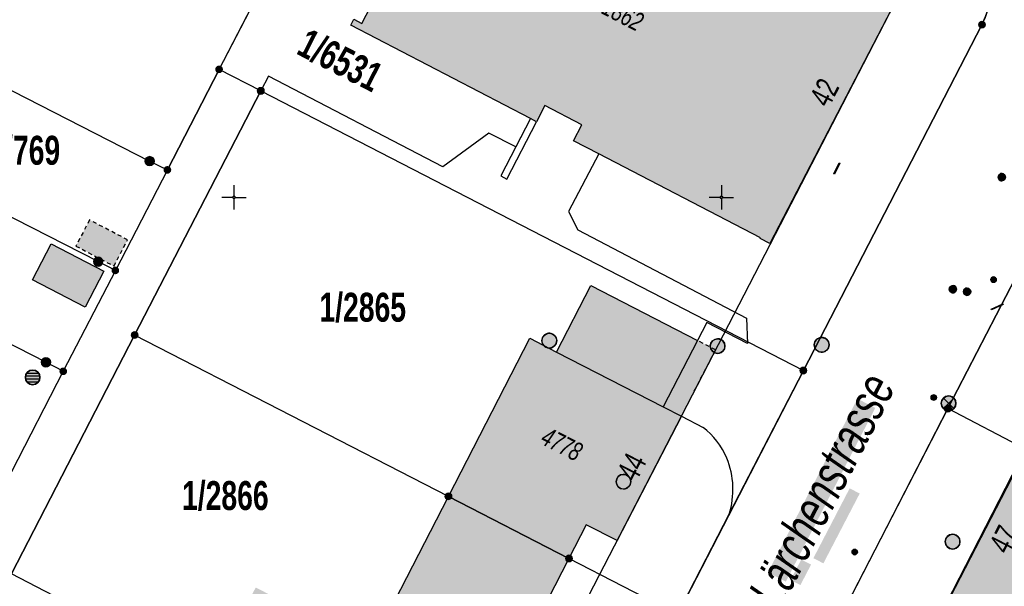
# Model space of a CAD drawing. Header units: metres. Extents: x 2695560 to 2696939, y 1260491 to 1262050.
# Tile 722 of 1005: x 2696465 to 2696515, y 1260880 to 1260909. Entities that reach past the tile are written whole.
import ezdxf

# ---------------------------------------------------------------- set-up
doc = ezdxf.new("R2010")
doc.units = ezdxf.units.M
doc.linetypes.add('AUSGEZOGEN', pattern=[0])
doc.linetypes.add('VERDECKT2_S2', pattern=[0.36, 0.2, -0.16])
for name, color, linetype in [('XR$1$AV_Flächen (EO)', 7, 'AUSGEZOGEN'), ('XR$1$AV_Gebäudeflächen (BB)', 7, 'AUSGEZOGEN'), ('XR$1$AV_Gebäudeflächen (EO)', 7, 'AUSGEZOGEN'), ('XR$1$AV_Grenzpunkte', 7, 'AUSGEZOGEN'), ('XR$1$AV_Grundstück-Nr.', 7, 'AUSGEZOGEN'), ('XR$1$AV_Haus-Nr.', 7, 'AUSGEZOGEN'), ('XR$1$AV_Koordinatennetzpunkte', 7, 'AUSGEZOGEN'), ('XR$1$AV_Linien (BB)', 7, 'AUSGEZOGEN'), ('XR$1$AV_Linien (EO)', 7, 'AUSGEZOGEN'), ('XR$1$AV_Strassennamen', 7, 'AUSGEZOGEN'), ('XR$1$AV_Versicherung-Nr.', 7, 'AUSGEZOGEN'), ('XR$1$AW_LK_Schachtdeckel', 24, 'AUSGEZOGEN'), ('XR$1$AW_LK_Zwischenpunkt', 24, 'AUSGEZOGEN'), ('XR$1$EW_LK_Knoten', 1, 'AUSGEZOGEN'), ('XR$1$FM_LK_SW_TRASSEKNOTEN', 94, 'AUSGEZOGEN'), ('XR$1$GA_LK_Absperrarmatur', 32, 'AUSGEZOGEN'), ('XR$1$GA_LK_Rohrleitungsteil', 32, 'AUSGEZOGEN'), ('XR$1$Liegenschaftsgrenzen', 7, 'AUSGEZOGEN'), ('XR$1$PFAV', 255, 'AUSGEZOGEN'), ('XR$1$PFAW', 255, 'AUSGEZOGEN'), ('XR$1$PFEW', 255, 'AUSGEZOGEN'), ('XR$1$PFGA', 255, 'AUSGEZOGEN'), ('XR$1$PFWA', 255, 'AUSGEZOGEN'), ('XR$1$PFWFM', 255, 'AUSGEZOGEN'), ('XR$1$RAEW', 8, 'AUSGEZOGEN'), ('XR$1$RP_Abstandslinie', 7, 'AUSGEZOGEN'), ('XR$1$WA_LK_Absperrarmatur', 171, 'AUSGEZOGEN')]:
    doc.layers.add(name, color=color, linetype=linetype)
doc.styles.add('ARIAL', font='arial.ttf')

# ---------------------------------------------------------------- blocks, each defined once
blk = doc.blocks.new('COMPLEXOBJECT_202')
at = {"layer": 'XR$1$AV_Linien (BB)', "color": 7, "linetype": 'AUSGEZOGEN', "transparency": 33554687}
blk.add_line((6497.946, 10888.784), (6499.063, 10888.215), dxfattribs=at)
for centre, radius, start, end in [((6496.57, 10885.041), 4.036, 23.3214, 51.8474), ((6496.373, 10885.038), 4.218, 342.48, 22.3068)]:
    blk.add_arc(centre, radius, start, end, dxfattribs=at)
blk = doc.blocks.new('COMPLEXOBJECT_204')
at = {"layer": 'XR$1$AV_Linien (BB)', "color": 7, "linetype": 'AUSGEZOGEN', "transparency": 33554687}
blk.add_lwpolyline([(6500.396, 10883.768), (6504.2, 10891.13), (6513.36, 10908.85)], dxfattribs=at)
blk.add_arc((6509.342, 10910.882), 4.503, 333.172, 16.6878, dxfattribs=at)
blk = doc.blocks.new('COMPLEXOBJECT_1333')
at = {"layer": 'XR$1$Liegenschaftsgrenzen', "color": 7, "linetype": 'AUSGEZOGEN', "transparency": 33554687}
blk.add_line((6513.36, 10908.85), (6504.2, 10891.13), dxfattribs=at)
blk.add_arc((6509.345, 10910.882), 4.5, 333.1586, 62.3929, dxfattribs=at)
blk = doc.blocks.new('BAV15')
at = {"layer": 'XR$1$PFAV', "transparency": 33554687}
blk.add_hatch(color=7, dxfattribs=at).paths.add_polyline_path([(0.5, 0), (0.49, 0.1), (0.46, 0.2), (0.41, 0.29), (0.34, 0.36), (0.26, 0.42), (0.17, 0.47), (0.08, 0.49), (-0.03, 0.5), (-0.13, 0.48), (-0.22, 0.45), (-0.31, 0.4), (-0.38, 0.33), (-0.44, 0.24), (-0.48, 0.15), (-0.5, 0.05), (-0.5, -0.05), (-0.48, -0.15), (-0.44, -0.24), (-0.38, -0.33), (-0.31, -0.4), (-0.22, -0.45), (-0.13, -0.48), (-0.03, -0.5), (0.08, -0.49), (0.17, -0.47), (0.26, -0.42), (0.34, -0.36), (0.41, -0.29), (0.46, -0.2), (0.49, -0.1)])
at = {"color": 7, "transparency": 33554687}
for start, end in [(90, 270), (270, 90)]:
    blk.add_arc((0, 0), 0.5, start, end, dxfattribs=at)
at = {"layer": 'XR$1$PFAV', "transparency": 33554687}
blk.add_circle((0, 0), 0.5, dxfattribs=at)
blk = doc.blocks.new('BWAV20')
at = {"true_color": 0x000000, "transparency": 33554687}
blk.add_hatch(color=18, dxfattribs=at).paths.add_polyline_path([(0.17, 0), (0.16, 0.03), (0.15, 0.07), (0.14, 0.1), (0.11, 0.12), (0.09, 0.14), (0.06, 0.16), (0.03, 0.16), (-0.01, 0.17), (-0.04, 0.16), (-0.07, 0.15), (-0.1, 0.13), (-0.13, 0.11), (-0.15, 0.08), (-0.16, 0.05), (-0.17, 0.02), (-0.17, -0.02), (-0.16, -0.05), (-0.15, -0.08), (-0.13, -0.11), (-0.1, -0.13), (-0.07, -0.15), (-0.04, -0.16), (-0.01, -0.17), (0.03, -0.16), (0.06, -0.16), (0.09, -0.14), (0.11, -0.12), (0.14, -0.1), (0.15, -0.07), (0.16, -0.03)])
at = {"layer": 'XR$1$PFAV', "transparency": 33554687}
blk.add_hatch(color=7, dxfattribs=at).paths.add_polyline_path([(0.5, 0), (0.49, 0.1), (0.46, 0.2), (0.41, 0.29), (0.34, 0.36), (0.26, 0.42), (0.17, 0.47), (0.08, 0.49), (-0.03, 0.5), (-0.13, 0.48), (-0.22, 0.45), (-0.31, 0.4), (-0.38, 0.33), (-0.44, 0.24), (-0.48, 0.15), (-0.5, 0.05), (-0.5, -0.05), (-0.48, -0.15), (-0.44, -0.24), (-0.38, -0.33), (-0.31, -0.4), (-0.22, -0.45), (-0.13, -0.48), (-0.03, -0.5), (0.08, -0.49), (0.17, -0.47), (0.26, -0.42), (0.34, -0.36), (0.41, -0.29), (0.46, -0.2), (0.49, -0.1)])
blk = doc.blocks.new('BAV2041')
at = {"color": 7, "transparency": 33554687}
for p, q in [((0, 0.5), (0, 0.05)), ((-0.05, 0), (-0.5, 0)), ((0.05, 0), (0.5, 0)), ((0, -0.05), (0, -0.5))]:
    blk.add_line(p, q, dxfattribs=at)
blk.add_circle((0, 0), 0.05, dxfattribs=at)
for start, end in [(90, 270), (270, 90)]:
    blk.add_arc((0, 0), 0.05, start, end, dxfattribs=at)
blk = doc.blocks.new('BAW2092')
at = {"true_color": 0x000000, "transparency": 33554687}
blk.add_hatch(color=18, dxfattribs=at).paths.add_polyline_path([(-0.03, 0.5), (-0.03, -0.5), (0.03, -0.5), (0.03, 0.5)])
at = {"transparency": 33554687}
blk.add_lwpolyline([(-0.03, 0.5), (0.03, 0.5), (0.03, -0.5), (-0.03, -0.5), (-0.03, 0.5)], close=True, dxfattribs=at)
blk = doc.blocks.new('BAW2082')
at = {"layer": 'XR$1$PFAW', "transparency": 33554687}
blk.add_hatch(color=7, dxfattribs=at).paths.add_polyline_path([(0.509, -0.003), (0.499, 0.098), (0.469, 0.194), (0.42, 0.283), (0.354, 0.359), (0.274, 0.421), (0.183, 0.466), (0.085, 0.491), (-0.016, 0.496), (-0.116, 0.481), (-0.211, 0.446), (-0.297, 0.392), (-0.37, 0.323), (-0.428, 0.24), (-0.468, 0.147), (-0.488, 0.047), (-0.488, -0.054), (-0.468, -0.153), (-0.428, -0.246), (-0.37, -0.329), (-0.297, -0.398), (-0.211, -0.452), (-0.116, -0.487), (-0.016, -0.502), (0.085, -0.497), (0.183, -0.472), (0.274, -0.427), (0.354, -0.366), (0.42, -0.289), (0.469, -0.2), (0.499, -0.104)])
at = {"transparency": 33554687}
for start, end in [(91.19481, 268.80519), (268.80519, 91.19481)]:
    blk.add_arc((0.01, 0), 0.5, start, end, dxfattribs=at)
at = {"layer": 'XR$1$PFAW', "transparency": 33554687}
blk.add_circle((0.009, -0.003), 0.5, dxfattribs=at)
blk = doc.blocks.new('BAW2088')
at = {"layer": 'XR$1$PFAW', "transparency": 33554687}
blk.add_hatch(color=253, dxfattribs=at).paths.add_polyline_path([(0.51, 0), (0.5, 0.101), (0.47, 0.197), (0.421, 0.286), (0.355, 0.362), (0.275, 0.424), (0.184, 0.469), (0.086, 0.494), (-0.015, 0.499), (-0.115, 0.484), (-0.21, 0.449), (-0.296, 0.395), (-0.369, 0.326), (-0.427, 0.243), (-0.467, 0.15), (-0.487, 0.051), (-0.487, -0.051), (-0.467, -0.15), (-0.427, -0.243), (-0.369, -0.326), (-0.296, -0.395), (-0.21, -0.449), (-0.115, -0.484), (-0.015, -0.499), (0.086, -0.494), (0.184, -0.469), (0.275, -0.424), (0.355, -0.362), (0.421, -0.286), (0.47, -0.197), (0.5, -0.101)])
at = {"transparency": 33554687}
for start, end in [(91.19481, 268.80519), (268.80519, 91.19481)]:
    blk.add_arc((0.01, 0), 0.5, start, end, dxfattribs=at)
at = {"layer": 'XR$1$PFAW', "transparency": 33554687}
blk.add_circle((0.01, 0), 0.5, dxfattribs=at)
blk = doc.blocks.new('BWA2012')
at = {"layer": 'XR$1$PFWA', "transparency": 33554687}
blk.add_hatch(color=7, dxfattribs=at).paths.add_polyline_path([(0.5, 0), (0.49, 0.1), (0.46, 0.2), (0.41, 0.29), (0.34, 0.36), (0.26, 0.42), (0.17, 0.47), (0.08, 0.49), (-0.03, 0.5), (-0.13, 0.48), (-0.22, 0.45), (-0.31, 0.4), (-0.38, 0.33), (-0.44, 0.24), (-0.48, 0.15), (-0.5, 0.05), (-0.5, -0.05), (-0.48, -0.15), (-0.44, -0.24), (-0.38, -0.33), (-0.31, -0.4), (-0.22, -0.45), (-0.13, -0.48), (-0.03, -0.5), (0.08, -0.49), (0.17, -0.47), (0.26, -0.42), (0.34, -0.36), (0.41, -0.29), (0.46, -0.2), (0.49, -0.1)])
at = {"transparency": 33554687}
blk.add_line((0.35, 0.35), (-0.35, -0.35), dxfattribs=at)
for start, end in [(45, 225), (225, 45)]:
    blk.add_arc((0, 0), 0.5, start, end, dxfattribs=at)
at = {"layer": 'XR$1$PFWA', "transparency": 33554687}
blk.add_circle((0, 0), 0.5, dxfattribs=at)
blk = doc.blocks.new('BGA2013')
at = {"transparency": 33554687}
blk.add_hatch(color=36, dxfattribs=at).paths.add_polyline_path([(-0.291, -0.409), (0.352, 0.357), (0.291, 0.409), (-0.352, -0.357)])
at = {"color": 32, "transparency": 33554687}
blk.add_lwpolyline([(-0.291, -0.409), (-0.352, -0.357), (0.291, 0.409), (0.352, 0.357), (-0.291, -0.409)], close=True, dxfattribs=at)
blk = doc.blocks.new('BGA965')
at = {"layer": 'XR$1$PFGA', "transparency": 33554687}
blk.add_hatch(color=7, dxfattribs=at).paths.add_polyline_path([(0.5, 0), (0.49, 0.1), (0.46, 0.2), (0.41, 0.29), (0.34, 0.36), (0.26, 0.42), (0.17, 0.47), (0.08, 0.49), (-0.03, 0.5), (-0.13, 0.48), (-0.22, 0.45), (-0.31, 0.4), (-0.38, 0.33), (-0.44, 0.24), (-0.48, 0.15), (-0.5, 0.05), (-0.5, -0.05), (-0.48, -0.15), (-0.44, -0.24), (-0.38, -0.33), (-0.31, -0.4), (-0.22, -0.45), (-0.13, -0.48), (-0.03, -0.5), (0.08, -0.49), (0.17, -0.47), (0.26, -0.42), (0.34, -0.36), (0.41, -0.29), (0.46, -0.2), (0.49, -0.1)])
at = {"color": 32, "transparency": 33554687}
blk.add_line((0, 0.5), (0, -0.5), dxfattribs=at)
for start, end in [(90, 270), (270, 90)]:
    blk.add_arc((0, 0), 0.5, start, end, dxfattribs=at)
at = {"layer": 'XR$1$PFGA', "transparency": 33554687}
blk.add_circle((0, 0), 0.5, dxfattribs=at)
blk = doc.blocks.new('BEW957')
at = {"layer": 'XR$1$RAEW', "transparency": 33554687}
blk.add_hatch(color=1, dxfattribs=at).paths.add_polyline_path([(-0.5, 0), (-0.5, -0.05), (-0.49, -0.1), (-0.48, -0.15), (-0.46, -0.2), (-0.44, -0.24), (-0.41, -0.29), (-0.38, -0.33), (-0.34, -0.36), (-0.31, -0.4), (-0.26, -0.42), (-0.22, -0.45), (-0.17, -0.47), (-0.13, -0.48), (-0.08, -0.49), (-0.03, -0.5), (0.03, -0.5), (0.08, -0.49), (0.13, -0.48), (0.17, -0.47), (0.22, -0.45), (0.26, -0.42), (0.31, -0.4), (0.34, -0.36), (0.38, -0.33), (0.41, -0.29), (0.44, -0.24), (0.46, -0.2), (0.48, -0.15), (0.49, -0.1), (0.5, -0.05), (0.5, 0), (0.5, 0.05), (0.49, 0.1), (0.48, 0.15), (0.46, 0.2), (0.44, 0.24), (0.41, 0.29), (0.38, 0.33), (0.34, 0.36), (0.31, 0.4), (0.26, 0.42), (0.22, 0.45), (0.17, 0.47), (0.13, 0.48), (0.08, 0.49), (0.03, 0.5), (-0.03, 0.5), (-0.08, 0.49), (-0.13, 0.48), (-0.17, 0.47), (-0.22, 0.45), (-0.26, 0.42), (-0.31, 0.4), (-0.34, 0.36), (-0.38, 0.33), (-0.41, 0.29), (-0.44, 0.24), (-0.46, 0.2), (-0.48, 0.15), (-0.49, 0.1), (-0.5, 0.05)])
at = {"color": 1, "transparency": 33554687}
for start, end in [(90, 180), (180, 270), (0, 90), (270, 0)]:
    blk.add_arc((0, 0), 0.5, start, end, dxfattribs=at)
at = {"layer": 'XR$1$RAEW', "color": 1, "transparency": 33554687}
blk.add_circle((0, 0), 0.5, dxfattribs=at)
blk = doc.blocks.new('BEWLP2549_S')
at = {"layer": 'XR$1$PFEW', "transparency": 33554687}
blk.add_hatch(color=7, dxfattribs=at).paths.add_polyline_path([(0.5, 0), (0.49, 0.101), (0.459, 0.197), (0.41, 0.286), (0.344, 0.362), (0.264, 0.424), (0.174, 0.469), (0.076, 0.494), (-0.025, 0.499), (-0.125, 0.484), (-0.22, 0.449), (-0.306, 0.395), (-0.379, 0.326), (-0.437, 0.243), (-0.477, 0.15), (-0.497, 0.051), (-0.497, -0.051), (-0.477, -0.15), (-0.437, -0.243), (-0.379, -0.326), (-0.306, -0.395), (-0.22, -0.449), (-0.125, -0.484), (-0.025, -0.499), (0.076, -0.494), (0.174, -0.469), (0.264, -0.424), (0.344, -0.362), (0.41, -0.286), (0.459, -0.197), (0.49, -0.101)])
at = {"color": 1, "transparency": 33554687}
for p, q in [((0.354, -0.354), (-0.354, 0.354)), ((-0.354, -0.354), (0.354, 0.354))]:
    blk.add_line(p, q, dxfattribs=at)
for start, end in [(91.38095, 268.61905), (268.61905, 91.38095)]:
    blk.add_arc((0, 0), 0.5, start, end, dxfattribs=at)
at = {"layer": 'XR$1$PFEW', "transparency": 33554687}
blk.add_circle((0, 0), 0.5, dxfattribs=at)
blk = doc.blocks.new('BWFM6')
at = {"layer": 'XR$1$PFWFM', "transparency": 33554687}
blk.add_hatch(color=7, dxfattribs=at).paths.add_polyline_path([(0.5, 0), (0.49, 0.101), (0.459, 0.197), (0.41, 0.286), (0.344, 0.362), (0.264, 0.424), (0.174, 0.469), (0.076, 0.494), (-0.025, 0.499), (-0.125, 0.484), (-0.22, 0.449), (-0.306, 0.395), (-0.379, 0.326), (-0.437, 0.243), (-0.477, 0.15), (-0.497, 0.051), (-0.497, -0.051), (-0.477, -0.15), (-0.437, -0.243), (-0.379, -0.326), (-0.306, -0.395), (-0.22, -0.449), (-0.125, -0.484), (-0.025, -0.499), (0.076, -0.494), (0.174, -0.469), (0.264, -0.424), (0.344, -0.362), (0.41, -0.286), (0.459, -0.197), (0.49, -0.101)])
at = {"color": 94, "transparency": 33554687}
for p, q in [((-0.484, 0.1), (0.486, 0.1)), ((-0.4, 0.3), (0.4, 0.3)), ((-0.487, -0.1), (0.487, -0.1)), ((-0.4, -0.3), (0.4, -0.3))]:
    blk.add_line(p, q, dxfattribs=at)
for start, end in [(90, 270), (270, 90)]:
    blk.add_arc((0, 0), 0.5, start, end, dxfattribs=at)
at = {"layer": 'XR$1$PFWFM', "transparency": 33554687}
blk.add_circle((0, 0, 0.993), 0.5, dxfattribs=at)

msp = doc.modelspace()

# ---------------------------------------------------------------- hatches: boundary and pattern name
at = {"transparency": 33554687}
for points in [[(2696503.358, 1260880.596), (2696504.272, 1260880.125), (2696508.858, 1260889.024), (2696507.944, 1260889.495)], [(2696505.685, 1260881.327), (2696506.198, 1260881.06), (2696508.059, 1260884.637), (2696507.546, 1260884.904)], [(2696504.516, 1260880.206), (2696505.018, 1260879.945), (2696505.565, 1260880.996), (2696505.063, 1260881.257)]]:
    msp.add_hatch(color=7, dxfattribs=at).paths.add_polyline_path(points)
at = {"layer": 'XR$1$AV_Gebäudeflächen (BB)', "true_color": 0xd2d2d2, "transparency": 33554687}
for points in [[(2696500.193, 1260916.084), (2696488.875, 1260921.964), (2696488.723, 1260921.671), (2696489.14, 1260921.454), (2696482.529, 1260908.729), (2696482.122, 1260908.94), (2696481.965, 1260908.638), (2696491.18, 1260903.851), (2696491.491, 1260903.689), (2696491.919, 1260904.513), (2696493.811, 1260903.53), (2696493.387, 1260902.713), (2696494.678, 1260902.042), (2696502.966, 1260897.736), (2696502.947, 1260897.701), (2696503.445, 1260897.442), (2696510.374, 1260910.795), (2696502.217, 1260915.033), (2696501.76, 1260915.27)], [(2696466.603, 1260897.434), (2696465.644, 1260895.591), (2696468.337, 1260894.189), (2696469.297, 1260896.023)], [(2696486.97, 1260884.49), (2696493.15, 1260881.31), (2696494.04, 1260883.04), (2696495.623, 1260882.225), (2696498.916, 1260888.594), (2696497.982, 1260889.074), (2696499.735, 1260892.48), (2696494.266, 1260895.294), (2696492.514, 1260891.888), (2696491.141, 1260892.595)], [(2696525.98, 1260881.95), (2696516.56, 1260886.91), (2696512.145, 1260878.322), (2696521.532, 1260873.355)], [(2696480.284, 1260878.179), (2696477.088, 1260879.824), (2696476.131, 1260877.965), (2696474.732, 1260875.246), (2696482.154, 1260871.479), (2696484.243, 1260870.419), (2696486.571, 1260874.944), (2696489.166, 1260873.609), (2696490.753, 1260876.693), (2696491.008, 1260876.562), (2696492.325, 1260879.067), (2696492.065, 1260879.201), (2696493.15, 1260881.31), (2696486.97, 1260884.49), (2696483.003, 1260876.78)]]:
    msp.add_hatch(color=254, dxfattribs=at).paths.add_polyline_path(points)
at = {"layer": 'XR$1$AV_Gebäudeflächen (EO)', "true_color": 0xebebeb, "transparency": 33554687}
for points in [[(2696467.867, 1260897.318), (2696469.814, 1260896.294), (2696470.517, 1260897.631), (2696468.57, 1260898.655)], [(2696497.982, 1260889.074), (2696498.916, 1260888.594), (2696500.668, 1260892), (2696499.735, 1260892.48)]]:
    msp.add_hatch(color=7, dxfattribs=at).paths.add_polyline_path(points)

# ---------------------------------------------------------------- linework, layer by layer
at = {"layer": 'XR$1$AV_Flächen (EO)', "color": 7, "linetype": 'AUSGEZOGEN', "transparency": 33554687}
for p, q in [((2696499.735, 1260892.48), (2696497.982, 1260889.074)), ((2696497.982, 1260889.074), (2696498.916, 1260888.594))]:
    msp.add_line(p, q, dxfattribs=at)
msp.add_lwpolyline([(2696489.965, 1260900.752), (2696491.491, 1260903.689), (2696491.18, 1260903.851), (2696489.654, 1260900.913), (2696489.965, 1260900.752)], close=True, dxfattribs=at)
at = {"layer": 'XR$1$AV_Flächen (EO)', "color": 7, "linetype": 'VERDECKT2_S2', "transparency": 33554687}
msp.add_lwpolyline([(2696467.867, 1260897.318), (2696469.814, 1260896.294), (2696470.517, 1260897.631), (2696468.57, 1260898.655), (2696467.867, 1260897.318)], close=True, dxfattribs=at)
msp.add_lwpolyline([(2696498.916, 1260888.594), (2696500.668, 1260892), (2696499.735, 1260892.48)], dxfattribs=at)
at = {"layer": 'XR$1$AV_Linien (BB)', "color": 7, "linetype": 'AUSGEZOGEN', "transparency": 33554687}
for p, q in [((2696477.35, 1260905.27), (2696475.21, 1260906.37)), ((2696486.97, 1260884.49), (2696493.15, 1260881.31))]:
    msp.add_line(p, q, dxfattribs=at)
for points in [[(2696475.21, 1260906.37), (2696477.89, 1260911.53), (2696480.47, 1260916.53), (2696486.45, 1260928.12)], [(2696491.18, 1260903.851), (2696481.965, 1260908.638), (2696482.122, 1260908.94), (2696482.529, 1260908.729), (2696489.14, 1260921.454), (2696488.723, 1260921.671), (2696488.875, 1260921.964), (2696500.193, 1260916.084)], [(2696502.217, 1260915.033), (2696510.374, 1260910.795), (2696503.445, 1260897.442), (2696502.947, 1260897.701), (2696502.966, 1260897.736), (2696494.678, 1260902.042)], [(2696475.21, 1260906.37), (2696472.56, 1260901.22), (2696469.89, 1260896.07), (2696467.22, 1260890.9), (2696464.56, 1260885.75), (2696461.89, 1260880.58), (2696459.25, 1260875.48), (2696456.57, 1260870.3), (2696453.91, 1260865.15), (2696451.23, 1260859.97), (2696448.61, 1260854.89), (2696445.86, 1260849.58), (2696445.68, 1260849.24), (2696443.17, 1260844.37), (2696437.64, 1260833.68)], [(2696491.18, 1260903.851), (2696490.423, 1260902.394), (2696489.05, 1260903.107), (2696486.691, 1260901.382), (2696477.745, 1260906.03), (2696477.35, 1260905.27)], [(2696477.35, 1260905.27), (2696470.88, 1260892.76), (2696464.56, 1260880.52), (2696459.95, 1260871.61), (2696455.9, 1260863.78), (2696451.91, 1260856.05), (2696447.81, 1260848.13), (2696441.389, 1260835.663)], [(2696520.95, 1260905.22), (2696516.54, 1260896.64), (2696512.58, 1260888.99), (2696506.55, 1260877.29), (2696506.423, 1260877.045)], [(2696494.678, 1260902.042), (2696493.387, 1260902.713), (2696493.811, 1260903.53), (2696491.919, 1260904.513), (2696491.491, 1260903.689), (2696491.18, 1260903.851)], [(2696494.678, 1260902.042), (2696493.13, 1260899.087), (2696493.601, 1260898.157), (2696502.254, 1260893.623), (2696502.299, 1260892.317), (2696500.22, 1260893.406), (2696499.735, 1260892.48)], [(2696468.337, 1260894.189), (2696465.644, 1260895.591), (2696466.603, 1260897.434)], [(2696466.603, 1260897.434), (2696469.297, 1260896.023), (2696468.337, 1260894.189)], [(2696486.97, 1260884.49), (2696491.141, 1260892.595), (2696492.514, 1260891.888), (2696494.266, 1260895.294), (2696499.735, 1260892.48)], [(2696499.735, 1260892.48), (2696497.982, 1260889.074), (2696498.916, 1260888.594)], [(2696498.916, 1260888.594), (2696495.623, 1260882.225), (2696494.04, 1260883.04), (2696493.15, 1260881.31)], [(2696525.98, 1260881.95), (2696521.532, 1260873.355), (2696512.145, 1260878.322), (2696516.56, 1260886.91)], [(2696480.284, 1260878.179), (2696483.003, 1260876.78), (2696486.97, 1260884.49)], [(2696494.695, 1260870.67), (2696498.71, 1260878.44), (2696501.366, 1260883.578)], [(2696493.15, 1260881.31), (2696492.065, 1260879.201), (2696492.325, 1260879.067), (2696491.008, 1260876.562), (2696490.753, 1260876.693), (2696489.166, 1260873.609)]]:
    msp.add_lwpolyline(points, dxfattribs=at)
at = {"layer": 'XR$1$AV_Linien (EO)', "color": 7, "linetype": 'AUSGEZOGEN', "transparency": 33554687}
msp.add_line((2696492.514, 1260891.888), (2696497.982, 1260889.074), dxfattribs=at)
at = {"layer": 'XR$1$Liegenschaftsgrenzen', "color": 7, "linetype": 'AUSGEZOGEN', "transparency": 33554687}
for p, q in [((2696475.21, 1260906.37), (2696477.89, 1260911.53)), ((2696472.56, 1260901.22), (2696475.21, 1260906.37)), ((2696477.35, 1260905.27), (2696475.21, 1260906.37)), ((2696470.88, 1260892.76), (2696477.35, 1260905.27)), ((2696477.35, 1260905.27), (2696505.17, 1260890.94)), ((2696472.56, 1260901.22), (2696469.89, 1260896.07)), ((2696512.58, 1260888.99), (2696516.54, 1260896.64)), ((2696469.89, 1260896.07), (2696467.22, 1260890.9)), ((2696464.56, 1260880.52), (2696470.88, 1260892.76)), ((2696467.22, 1260890.9), (2696464.56, 1260885.75)), ((2696505.17, 1260890.94), (2696498.71, 1260878.44)), ((2696506.55, 1260877.29), (2696512.58, 1260888.99)), ((2696492.37, 1260866.17), (2696464.56, 1260880.52))]:
    msp.add_line(p, q, dxfattribs=at)
for points in [[(2696444.23, 1260915.67), (2696448.17, 1260913.67), (2696455.51, 1260909.92), (2696471.65, 1260901.67), (2696472.56, 1260901.22)], [(2696469.89, 1260896.07), (2696469.01, 1260896.52), (2696452.84, 1260904.76), (2696445.5, 1260908.51), (2696441.58, 1260910.51)], [(2696467.22, 1260890.9), (2696466.33, 1260891.36), (2696450.18, 1260899.62), (2696442.83, 1260903.34), (2696438.93, 1260905.36)], [(2696498.71, 1260878.44), (2696493.15, 1260881.31), (2696486.97, 1260884.49), (2696470.88, 1260892.76)], [(2696543.578, 1260872.937), (2696525.98, 1260881.95), (2696516.56, 1260886.91), (2696512.58, 1260888.99)]]:
    msp.add_lwpolyline(points, dxfattribs=at)
at = {"layer": 'XR$1$RP_Abstandslinie', "color": 7, "linetype": 'AUSGEZOGEN', "transparency": 33554687}
for points in [[(2696418.49, 1260847.47), (2696442.5, 1260835.09), (2696465.19, 1260823.37), (2696487.77, 1260867.05), (2696510.39, 1260910.81), (2696463.75, 1260934.94)], [(2696525.048, 1260903.226), (2696507.94, 1260870.14), (2696483.91, 1260823.65)]]:
    msp.add_lwpolyline(points, dxfattribs=at)

# ---------------------------------------------------------------- block references
at = {"layer": 'XR$1$AV_Grenzpunkte', "color": 7, "linetype": 'AUSGEZOGEN', "lineweight": -3, "transparency": 33554687}
for name, p, xscale, yscale in [('BAV15', (2696514.33, 1260908.66), 0.3249999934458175, 0.3249999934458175), ('BWAV20', (2696475.21, 1260906.37), 0.3899999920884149, 0.3899999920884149), ('BAV15', (2696477.35, 1260905.27), 0.3249999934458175, 0.3249999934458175), ('BAV15', (2696471.65, 1260901.67), 0.4549999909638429, 0.4549999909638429), ('BWAV20', (2696472.56, 1260901.22), 0.3899999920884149, 0.3899999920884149), ('BAV15', (2696469.01, 1260896.52), 0.4549999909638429, 0.4549999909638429), ('BWAV20', (2696469.89, 1260896.07), 0.3899999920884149, 0.3899999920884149), ('BAV15', (2696470.88, 1260892.76), 0.3249999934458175, 0.3249999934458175), ('BAV15', (2696466.33, 1260891.36), 0.4549999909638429, 0.4549999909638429), ('BWAV20', (2696467.22, 1260890.9), 0.3899999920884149, 0.3899999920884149), ('BAV15', (2696505.17, 1260890.94), 0.3249999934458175, 0.3249999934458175), ('BAV15', (2696512.58, 1260888.99), 0.3249999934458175, 0.3249999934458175), ('BAV15', (2696486.97, 1260884.49), 0.3249999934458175, 0.3249999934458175), ('BAV15', (2696493.15, 1260881.31), 0.3249999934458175, 0.3249999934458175)]:
    msp.add_blockref(name, p, dxfattribs=dict(at, xscale=xscale, yscale=yscale))
at = {"layer": 'XR$1$AV_Koordinatennetzpunkte', "color": 7, "linetype": 'AUSGEZOGEN', "lineweight": -3, "transparency": 33554687, "xscale": 1.25, "yscale": 1.25}
for p in [(2696475.97, 1260899.81), (2696500.97, 1260899.81)]:
    msp.add_blockref('BAV2041', p, dxfattribs=at)
at = {"layer": 'XR$1$AV_Linien (BB)', "color": 7, "linetype": 'AUSGEZOGEN', "lineweight": -3, "transparency": 33554687}
for name in ['COMPLEXOBJECT_204', 'COMPLEXOBJECT_202']:
    msp.add_blockref(name, (2690000.97, 1249999.81), dxfattribs=at)
at = {"layer": 'XR$1$AW_LK_Schachtdeckel', "color": 24, "linetype": 'AUSGEZOGEN', "lineweight": -3, "transparency": 33554687}
for p, xscale, yscale, rotation in [((2696492.138, 1260892.475), 0.7578193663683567, 0.7578193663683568, 332.519203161), ((2696506.106, 1260892.248), 0.7578193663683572, 0.757819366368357, 62.50785133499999)]:
    msp.add_blockref('BAW2088', p, dxfattribs=dict(at, xscale=xscale, yscale=yscale, rotation=rotation))
for name, p, xscale, yscale in [('BAW2082', (2696500.767, 1260892.194), 0.7499999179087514, 0.7499999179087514), ('BAW2082', (2696495.939, 1260885.245), 0.7499999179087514, 0.7499999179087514), ('BAW2088', (2696512.814, 1260882.171), 0.7578193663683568, 0.7578193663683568)]:
    msp.add_blockref(name, p, dxfattribs=dict(at, xscale=xscale, yscale=yscale))
at = {"layer": 'XR$1$AW_LK_Zwischenpunkt', "color": 24, "linetype": 'AUSGEZOGEN', "lineweight": -3, "transparency": 33554687, "xscale": 0.6249999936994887, "yscale": 0.6249999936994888, "rotation": 333.693861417}
msp.add_blockref('BAW2092', (2696506.891, 1260901.296), dxfattribs=at)
at = {"layer": 'XR$1$EW_LK_Knoten', "color": 1, "linetype": 'AUSGEZOGEN', "lineweight": -3, "transparency": 33554687}
for name, p, xscale, yscale in [('BEW957', (2696514.923, 1260895.599), 0.2749999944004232, 0.2749999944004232), ('BEW957', (2696511.857, 1260889.558), 0.2749999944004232, 0.2749999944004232), ('BEWLP2549_S', (2696512.618, 1260889.262), 0.749999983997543, 0.749999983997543), ('BEW957', (2696507.802, 1260881.637), 0.2749999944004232, 0.2749999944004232)]:
    msp.add_blockref(name, p, dxfattribs=dict(at, xscale=xscale, yscale=yscale))
at = {"layer": 'XR$1$FM_LK_SW_TRASSEKNOTEN', "color": 94, "linetype": 'AUSGEZOGEN', "lineweight": -3, "transparency": 33554687, "xscale": 0.7499999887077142, "yscale": 0.7499999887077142}
msp.add_blockref('BWFM6', (2696465.65, 1260890.588), dxfattribs=at)
at = {"layer": 'XR$1$GA_LK_Absperrarmatur', "color": 32, "linetype": 'AUSGEZOGEN', "lineweight": -3, "transparency": 33554687, "xscale": 0.3749999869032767, "yscale": 0.3749999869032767, "rotation": 333.3294}
msp.add_blockref('BGA965', (2696513.564, 1260894.978), dxfattribs=at)
at = {"layer": 'XR$1$GA_LK_Rohrleitungsteil', "color": 32, "linetype": 'AUSGEZOGEN', "lineweight": -3, "transparency": 33554687, "xscale": 0.6499999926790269, "yscale": 0.6499999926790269, "rotation": 335.1438}
msp.add_blockref('BGA2013', (2696515.109, 1260894.203), dxfattribs=at)
at = {"layer": 'XR$1$Liegenschaftsgrenzen', "color": 7, "linetype": 'AUSGEZOGEN', "lineweight": -3, "transparency": 33554687}
msp.add_blockref('COMPLEXOBJECT_1333', (2690000.97, 1249999.81), dxfattribs=at)
at = {"layer": 'XR$1$WA_LK_Absperrarmatur', "color": 171, "linetype": 'AUSGEZOGEN', "lineweight": -3, "transparency": 33554687}
for p, xscale, yscale, rotation in [((2696515.344, 1260900.848), 0.374999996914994, 0.374999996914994, 152.84535237), ((2696512.841, 1260895.106), 0.3749999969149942, 0.3749999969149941, 332.131296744)]:
    msp.add_blockref('BWA2012', p, dxfattribs=dict(at, xscale=xscale, yscale=yscale, rotation=rotation))

# ---------------------------------------------------------------- texts
at = {"layer": 'XR$1$AV_Grundstück-Nr.', "color": 7, "transparency": 33554687, "insert": (2696481.417, 1260906.829), "char_height": 1.48491, "width": 4.97324, "attachment_point": 5, "rotation": 333.0018, "style": 'ARIAL'}
msp.add_mtext('\\A1;{\\fArial|i0|b1;\\H1.484908;\\W0.700000;\\C7;1/6531}\\P', dxfattribs=at)
at = {"layer": 'XR$1$AV_Grundstück-Nr.', "color": 7, "transparency": 33554687, "char_height": 1.48491, "attachment_point": 5, "style": 'ARIAL'}
for s, insert, width in [('\\A1;{\\fArial|i0|b1;\\H1.484908;\\W0.700000;\\C7;1/769}\\P', (2696465.246, 1260902.204), 4.1653), ('\\A1;{\\fArial|i0|b1;\\H1.484908;\\W0.700000;\\C7;1/2865}\\P', (2696482.576, 1260894.161), 4.98214), ('\\A1;{\\fArial|i0|b1;\\H1.484908;\\W0.700000;\\C7;1/2866}\\P', (2696475.53, 1260884.512), 4.98214)]:
    msp.add_mtext(s, dxfattribs=dict(at, insert=insert, width=width))
at = {"layer": 'XR$1$AV_Haus-Nr.', "color": 7, "transparency": 33554687, "char_height": 1.1621, "width": 1.68109, "style": 'ARIAL'}
for s, insert, attachment_point, rotation in [('\\W0.70;42', (2696506.758, 1260904.921), 8, 62.5752), ('\\W0.70;44', (2696496.879, 1260885.734), 8, 62.6598), ('\\W0.70;47', (2696514.931, 1260882.555), 2, 62.7939)]:
    msp.add_mtext(s, dxfattribs=dict(at, insert=insert, attachment_point=attachment_point, rotation=rotation))
at = {"layer": 'XR$1$AV_Strassennamen', "color": 7, "transparency": 33554687, "insert": (2696506.117, 1260884.806), "char_height": 1.93684, "width": 13.69649, "attachment_point": 5, "rotation": 62.7336, "style": 'ARIAL'}
msp.add_mtext('\\A1;{\\fArial|i1|b0;\\H1.936838;\\W0.700000;\\C7;Lärchenstrasse}\\P', dxfattribs=at)
at = {"layer": 'XR$1$AV_Versicherung-Nr.', "color": 7, "transparency": 33554687, "char_height": 0.96842, "attachment_point": 5, "style": 'ARIAL'}
for s, insert, width, rotation in [('\\A1;{\\fArial|i1|b0;\\H0.968418;\\W0.700000;\\C7;1862}\\P', (2696495.921, 1260909.199), 2.45636, 332.5473), ('\\A1;{\\fArial|i1|b0;\\H0.968418;\\W0.700000;\\C7;4778}\\P', (2696492.783, 1260887.167), 2.46457, 332.7714)]:
    msp.add_mtext(s, dxfattribs=dict(at, insert=insert, width=width, rotation=rotation))

doc.saveas('drawing.dxf')
